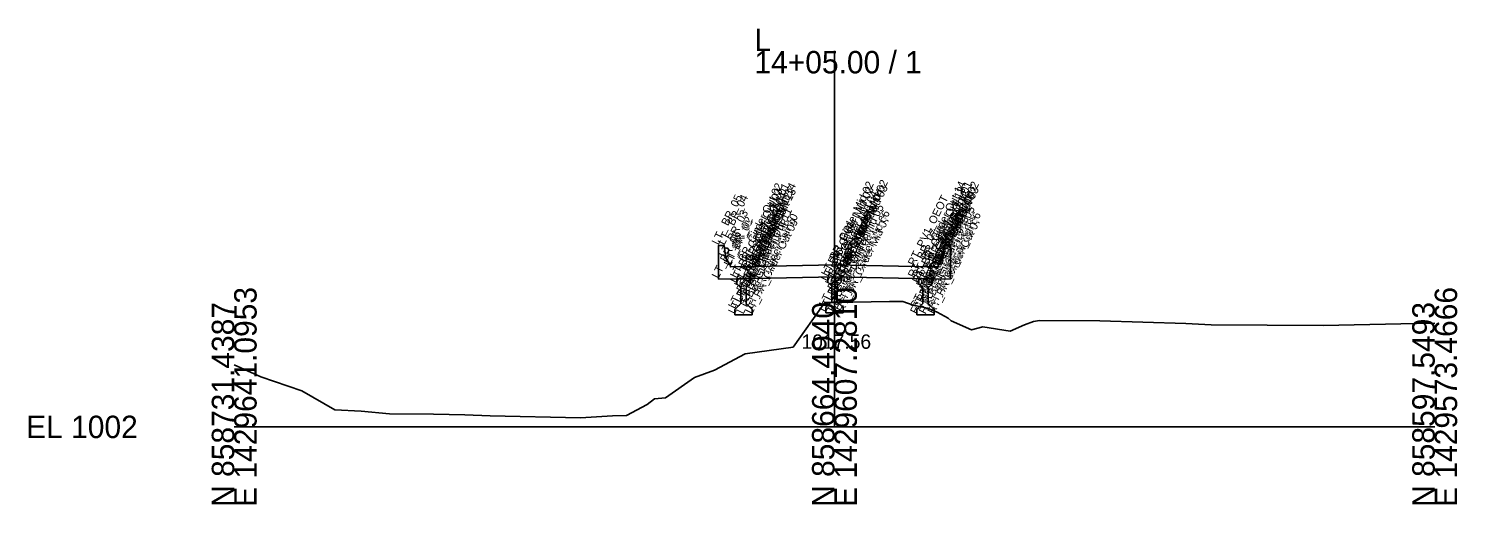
# Model space of a CAD drawing. Extents: x -26 to 2303, y -10 to 19558.
# Drawn here: x 1124.3 to 1302.8, y 14490.3 to 14549.8 of the extents above; entities that cross this region are included whole.
import ezdxf

# ---------------------------------------------------------------- set-up
doc = ezdxf.new("R2010")
doc.units = 0
for name, color, linetype in [('Default', 7, 'Continuous'), ('Exist Cross Section Cell', 7, 'Continuous'), ('Exist XS Center Line Elevation Label', 7, 'Continuous'), ('Exist XS Ground Line', 7, 'Continuous'), ('Prop CMT Concrete Structures', 7, 'Continuous'), ('Prop XS Dump Level', 7, 'Continuous')]:
    doc.layers.add(name, color=color, linetype=linetype)

msp = doc.modelspace()

# ---------------------------------------------------------------- linework, layer by layer
at = {"layer": 'Exist Cross Section Cell'}
for p, q in [((1225, 14500), (1225, 14546.98)), ((1150, 14500), (1225, 14500)), ((1225, 14500), (1300, 14500))]:
    msp.add_line(p, q, dxfattribs=at)
at = {"layer": 'Exist XS Ground Line'}
msp.add_lwpolyline([(1150, 14507.74), (1153.32, 14506.27), (1158.43, 14504.51), (1162.59, 14502.13), (1165.87, 14501.95), (1169.42, 14501.62), (1174.89, 14501.59), (1178.83, 14501.51), (1181.98, 14501.39), (1193.26, 14501.14), (1197.26, 14501.39), (1199.03, 14501.44), (1201.58, 14502.81), (1202.51, 14503.51), (1203.87, 14503.64), (1207.51, 14506.16), (1210.02, 14507.1), (1213.84, 14509.11), (1219.83, 14509.95), (1223.8, 14515.54), (1225, 14515.56), (1231.87, 14515.66), (1233.54, 14515.65), (1234.85, 14515.22), (1236.64, 14514.83), (1237.83, 14514.35), (1239.21, 14513.6), (1239.58, 14513.24), (1242.11, 14512.12), (1243.53, 14512.5), (1246.97, 14511.96), (1248.76, 14512.74), (1249.87, 14513.17), (1250.61, 14513.28), (1258.18, 14513.25), (1268.89, 14512.92), (1272.09, 14512.75), (1286.08, 14512.69), (1297.71, 14512.92), (1300, 14512.96)], dxfattribs=at)
at = {"layer": 'Prop CMT Concrete Structures'}
for points in [[(1225, 14520.25), (1215, 14520.05), (1212, 14519.99), (1211.99, 14520.24), (1211.41, 14521.07), (1211.24, 14522.66), (1210.5, 14522.66), (1210.5, 14518.46)], [(1225, 14520.25), (1235, 14520.05), (1238, 14519.99), (1238.01, 14520.24), (1238.59, 14521.07), (1238.76, 14522.66), (1239.5, 14522.66), (1239.5, 14518.46)], [(1225, 14518.75), (1225, 14520.25)], [(1225, 14518.75), (1225, 14520.25)], [(1210.5, 14518.46), (1215, 14518.55), (1225, 14518.75)], [(1214.46, 14518.54), (1213.62, 14518.52), (1212.79, 14518.51)], [(1212.79, 14518.51), (1212.79, 14517.86)], [(1214.46, 14517.86), (1214.46, 14518.54)], [(1225, 14518.75), (1224.17, 14518.73)], [(1224.17, 14518.73), (1224.17, 14518.08)], [(1225, 14514.25), (1225, 14518.75)], [(1225, 14518.75), (1225.83, 14518.73)], [(1225, 14514.25), (1225, 14518.75)], [(1239.5, 14518.46), (1235, 14518.55), (1225, 14518.75)], [(1225.83, 14518.73), (1225.83, 14518.08)], [(1235.54, 14518.54), (1236.38, 14518.52), (1237.21, 14518.51)], [(1235.54, 14517.86), (1235.54, 14518.54)], [(1237.21, 14518.51), (1237.21, 14517.86)], [(1212.79, 14517.86), (1213.29, 14517.36)], [(1213.29, 14517.36), (1213.29, 14515.44)], [(1213.96, 14517.36), (1214.46, 14517.86)], [(1213.96, 14515.44), (1213.96, 14517.36)], [(1224.17, 14518.08), (1224.67, 14517.58)], [(1224.67, 14517.58), (1224.67, 14515.67)], [(1225.83, 14518.08), (1225.33, 14517.58)], [(1225.33, 14517.58), (1225.33, 14515.67)], [(1236.04, 14517.36), (1235.54, 14517.86)], [(1236.04, 14515.44), (1236.04, 14517.36)], [(1237.21, 14517.86), (1236.71, 14517.36)], [(1236.71, 14517.36), (1236.71, 14515.44)], [(1213.29, 14515.44), (1212.54, 14514.69)], [(1214.71, 14514.69), (1213.96, 14515.44)], [(1224.67, 14515.67), (1223.92, 14514.92)], [(1223.92, 14514.92), (1223.92, 14514.25)], [(1225.33, 14515.67), (1226.08, 14514.92)], [(1226.08, 14514.92), (1226.08, 14514.25)], [(1235.29, 14514.69), (1236.04, 14515.44)], [(1236.71, 14515.44), (1237.46, 14514.69)], [(1212.54, 14514.69), (1212.54, 14514.02)], [(1212.54, 14514.02), (1213.62, 14514.02), (1214.71, 14514.02)], [(1214.71, 14514.02), (1214.71, 14514.69)], [(1223.92, 14514.25), (1225, 14514.25)], [(1226.08, 14514.25), (1225, 14514.25)], [(1235.29, 14514.02), (1235.29, 14514.69)], [(1237.46, 14514.02), (1236.38, 14514.02), (1235.29, 14514.02)], [(1237.46, 14514.69), (1237.46, 14514.02)]]:
    msp.add_lwpolyline(points, dxfattribs=at)

# ---------------------------------------------------------------- texts
at = {"layer": 'Default'}
msp.add_text('-', height=0.0001, dxfattribs=at).set_placement((1150, 14500))
at = {"layer": 'Exist Cross Section Cell'}
for s, p in [('L', (1215, 14546.98)), ('14+05.00 / 1', (1215, 14544.18)), ('EL 1002', (1124, 14498.6))]:
    msp.add_text(s, height=2.8, dxfattribs=at).set_placement(p)
for s, p in [('E 1429641.0953', (1152.8, 14490)), ('E 1429607.2810', (1227.8, 14490)), ('E 1429573.4666', (1302.8, 14490)), ('N 858731.4387', (1150, 14490)), ('N 858664.4940', (1225, 14490)), ('N 858597.5493', (1300, 14490))]:
    msp.add_text(s, height=2.8, rotation=90, dxfattribs=at).set_placement(p)
at = {"layer": 'Exist XS Center Line Elevation Label'}
msp.add_text('1017.56', height=1.8, dxfattribs=at).set_placement((1220.88, 14509.76))
at = {"layer": 'Prop XS Dump Level'}
for s, p in [('RT_BR_Girder Mid 02', (1225.83, 14518.73)), ('LT_ BR_05', (1210.5, 14522.66)), ('LT_ BR_04', (1211.24, 14522.66)), ('LT_BR_Girder Out 02', (1212.79, 14518.51)), ('LT_BR_Girder Out 03', (1212.79, 14517.86)), ('LT_BR_Girder Out 04', (1213.29, 14517.36)), ('LT_BR_Girder Out 01', (1213.62, 14518.52)), ('LT_BR_Girder Out 12', (1213.96, 14517.36)), ('LT_BR_Girder Out 14', (1214.46, 14518.54)), ('LT_BR_Girder Out 13', (1214.46, 14517.86)), ('LT_BR_Girder Mid 02', (1224.17, 14518.73)), ('LT_BR_Girder Mid 03', (1224.17, 14518.08)), ('LT_BR_Girder Mid 04', (1224.67, 14517.58)), ('RT_BR_Girder Mid 04', (1225.33, 14517.58)), ('RT_BR_Girder Mid 03', (1225.83, 14518.08)), ('RT_PV1_OEOT', (1235, 14520.05)), ('RT_BR_Girder Out 14', (1235.54, 14518.54)), ('RT_BR_Girder Out 13', (1235.54, 14517.86)), ('RT_BR_Girder Out 12', (1236.04, 14517.36)), ('RT_BR_Girder Out 01', (1236.38, 14518.52)), ('RT_BR_Girder Out 04', (1236.71, 14517.36)), ('RT_BR_Girder Out 02', (1237.21, 14518.51)), ('RT_BR_Girder Out 03', (1237.21, 14517.86)), ('RT_ BR_04', (1238.76, 14522.66)), ('RT_ BR_05', (1239.5, 14522.66)), ('LT_BR_Girder Out 05', (1213.29, 14515.44)), ('LT_BR_Girder Out 11', (1213.96, 14515.44)), ('LT_PV1_OEOT', (1215, 14520.05)), ('LT_BR_Girder Mid 05', (1224.67, 14515.67)), ('RT_BR_Girder Mid 05', (1225.33, 14515.67)), ('RT_BR_Girder Out 11', (1236.04, 14515.44)), ('RT_BR_Girder Out 05', (1236.71, 14515.44)), ('RT_BR_03', (1238.59, 14521.07)), ('LT_BR_03', (1211.41, 14521.07)), ('LT_BR_02', (1211.99, 14520.24)), ('LT_BR_01', (1212, 14519.99)), ('LT_BR_Girder Out 06', (1212.54, 14514.69)), ('LT_BR_Girder Out 07', (1212.54, 14514.02)), ('LT_BR_Girder Out 08', (1213.62, 14514.02)), ('LT_BR_Girder Out 10', (1214.71, 14514.69)), ('LT_BR_Girder Out 09', (1214.71, 14514.02)), ('LT_BR_Girder Mid 06', (1223.92, 14514.92)), ('LT_BR_Girder Mid 07', (1223.92, 14514.25)), ('PV1_PGL', (1225, 14520.25)), ('RT_BR_Girder Mid 06', (1226.08, 14514.92)), ('RT_BR_Girder Mid 07', (1226.08, 14514.25)), ('RT_BR_Girder Out 10', (1235.29, 14514.69)), ('RT_BR_Girder Out 09', (1235.29, 14514.02)), ('RT_BR_Girder Out 08', (1236.38, 14514.02)), ('RT_BR_Girder Out 06', (1237.46, 14514.69)), ('RT_BR_Girder Out 07', (1237.46, 14514.02)), ('RT_BR_01', (1238, 14519.99)), ('RT_BR_02', (1238.01, 14520.24)), ('LT_BR_06', (1210.5, 14518.46)), ('LT_BR_07', (1215, 14518.55)), ('BR_Girder Mid 08', (1225, 14514.25)), ('RT_BR_07', (1235, 14518.55)), ('RT_BR_06', (1239.5, 14518.46)), ('BR_PGL', (1225, 14518.75))]:
    msp.add_text(s, height=1, rotation=63.5833, dxfattribs=at).set_placement(p)

doc.saveas('drawing.dxf')
